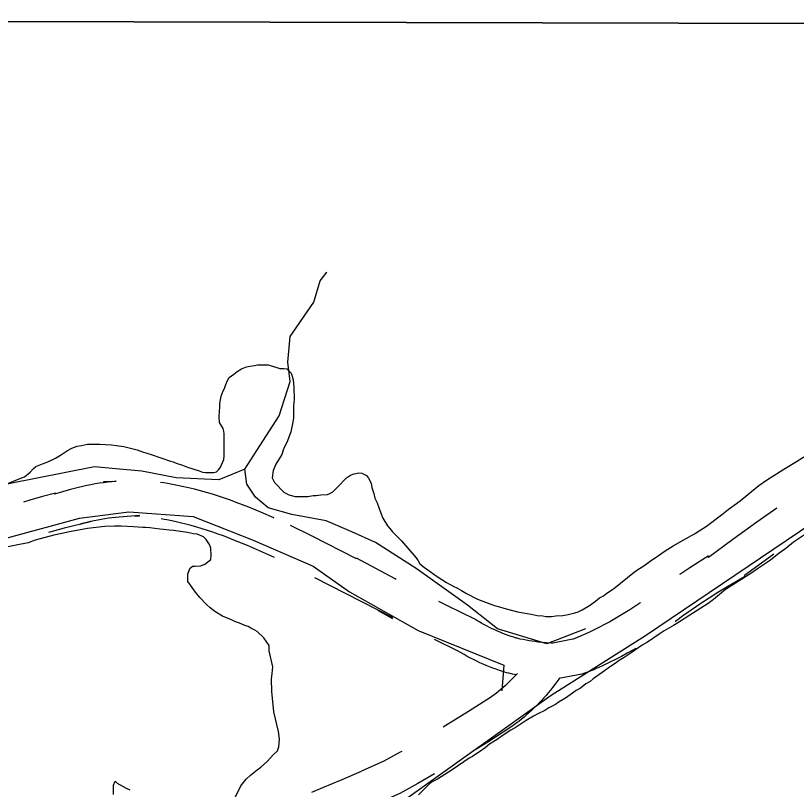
# Model space of a CAD drawing. Extents: x 3172231 to 3210228, y 940198 to 965780.
# Drawn here: x 3178492 to 3179143, y 963274 to 963919 of the extents above; entities that cross this region are included whole.
import ezdxf

# ---------------------------------------------------------------- set-up
doc = ezdxf.new("R2010")
doc.units = 0
for name, color, linetype in [('V-GRID-FRAM', 7, 'Continuous'), ('V-ROAD-CNTR', 7, 'Continuous'), ('V-SITE-VEGE', 7, 'Continuous'), ('V-TOPO-SHOR', 7, 'Continuous')]:
    doc.layers.add(name, color=color, linetype=linetype)

msp = doc.modelspace()

# ---------------------------------------------------------------- linework, layer by layer
at = {"layer": 'V-GRID-FRAM'}
msp.add_lwpolyline([(3176539.592, 963919.479), (3207827.662, 963842.116), (3207790.623, 945652.442), (3176486.679, 945729.845), (3176539.592, 963919.479)], dxfattribs=at)
at = {"layer": 'V-ROAD-CNTR'}
for points in [[(3178572.775, 963530.89), (3178565.075, 963530.43), (3178565.075, 963530.213), (3178575.575, 963531.003), (3178572.076, 963530.678), (3178568.582, 963530.293), (3178565.096, 963529.846), (3178561.617, 963529.339), (3178558.147, 963528.77), (3178554.691, 963528.142), (3178551.247, 963527.454), (3178547.813, 963526.707), (3178544.391, 963525.898), (3178540.986, 963525.031), (3178537.607, 963524.107), (3178524.353, 963520.26), (3178524.353, 963520.798), (3178525.14, 963520.988), (3178514.376, 963518.183), (3178503.66, 963515.191), (3178498.395, 963513.62)], [(3178706.635, 963500.833), (3178707.226, 963500.567), (3178696.788, 963505.041), (3178686.274, 963509.332), (3178675.723, 963513.427), (3178671.043, 963515.175), (3178666.102, 963516.923), (3178661.127, 963518.587), (3178656.121, 963520.164), (3178651.094, 963521.651), (3178646.038, 963523.052), (3178640.958, 963524.362), (3178635.861, 963525.585), (3178630.755, 963526.716), (3178626.801, 963527.527), (3178624.158, 963528.101), (3178621.293, 963528.671), (3178618.415, 963529.193), (3178615.53, 963529.663), (3178612.687, 963530.077)], [(3179126.671, 963508.557), (3179109.807, 963496.842), (3179089.949, 963482.538), (3179069.694, 963467.485), (3179069.694, 963468.57), (3179069.42, 963468.41), (3179061.658, 963463.709), (3179053.982, 963458.875), (3179046.389, 963453.908), (3179045.45, 963453.27)], [(3178590.949, 963501.922), (3178595.075, 963502.168), (3178595.075, 963502.385), (3178578.087, 963501.107), (3178575.106, 963500.83), (3178572.134, 963500.503), (3178569.168, 963500.122), (3178566.209, 963499.691), (3178563.255, 963499.206), (3178560.309, 963498.672), (3178557.377, 963498.086), (3178554.453, 963497.449), (3178551.543, 963496.762), (3178548.644, 963496.023), (3178545.743, 963495.231), (3178554.353, 963497.73), (3178554.353, 963497.192), (3178532.452, 963491.892), (3178522.194, 963489.219), (3178519.253, 963488.397)], [(3178707.697, 963467.463), (3178695.166, 963473.097), (3178685.21, 963477.363), (3178675.178, 963481.458), (3178665.045, 963485.391), (3178660.791, 963486.981), (3178656.34, 963488.555), (3178651.863, 963490.053), (3178647.361, 963491.47), (3178642.832, 963492.809), (3178638.284, 963494.07), (3178633.712, 963495.25), (3178629.119, 963496.351), (3178624.497, 963497.374), (3178620.603, 963498.173), (3178618.044, 963498.729), (3178615.687, 963499.199), (3178613.325, 963499.627), (3178613.323, 963499.627)], [(3178809.235, 963449.028), (3178808.173, 963449.586), (3178776.069, 963466.976), (3178776.069, 963466.315), (3178739.083, 963485.237), (3178721.099, 963494.171)], [(3179124.003, 963470.095), (3179107.665, 963458.326), (3179099.694, 963452.403), (3179099.694, 963451.318), (3179084.736, 963442.614), (3179077.424, 963438.185), (3179070.188, 963433.627), (3179063.035, 963428.948), (3179055.964, 963424.141), (3179048.976, 963419.214), (3179042.078, 963414.165), (3179041.883, 963414.017)], [(3178805.554, 963417.069), (3178794.047, 963423.12), (3178806.069, 963416.608), (3178806.069, 963417.269), (3178741.379, 963450.365)], [(3178937.452, 963395.96), (3178927.371, 963396.939), (3178924.945, 963397.238), (3178922.459, 963397.591), (3178919.979, 963397.985), (3178917.505, 963398.425), (3178915.035, 963398.906), (3178912.579, 963399.431), (3178910.1, 963400.004), (3178909.181, 963400.23), (3178907.188, 963400.849), (3178904.893, 963401.607), (3178902.609, 963402.403), (3178900.346, 963403.236), (3178898.095, 963404.111), (3178895.857, 963405.023), (3178893.638, 963405.973), (3178891.435, 963406.961), (3178889.256, 963407.985), (3178887.083, 963409.053), (3178884.931, 963410.155), (3178882.807, 963411.29), (3178880.696, 963412.467), (3178878.604, 963413.679), (3178876.512, 963414.94), (3178874.757, 963416.029), (3178851.832, 963427.102), (3178844.769, 963430.664)], [(3179012.877, 963429.81), (3179012.207, 963429.335), (3179008.161, 963426.568), (3179004.062, 963423.87), (3178999.921, 963421.244), (3178995.735, 963418.691), (3178991.5, 963416.208), (3178987.229, 963413.801), (3178982.916, 963411.469), (3178978.56, 963409.209), (3178974.168, 963407.024), (3178969.741, 963404.919), (3178965.226, 963402.867), (3178964.04, 963402.342), (3178962.75, 963401.731), (3178961.74, 963401.274), (3178960.723, 963400.834), (3178959.708, 963400.417), (3178958.666, 963400.01), (3178957.629, 963399.624), (3178956.603, 963399.264), (3178956.368, 963399.187), (3178939.838, 963396.047), (3178938.776, 963396.076), (3178937.381, 963396.131)], [(3178909.027, 963369.513), (3178906.065, 963370.145), (3178903.142, 963370.822), (3178901.145, 963371.312), (3178898.034, 963372.279), (3178895.253, 963373.197), (3178892.487, 963374.161), (3178889.732, 963375.176), (3178887.003, 963376.235), (3178884.289, 963377.341), (3178881.592, 963378.497), (3178878.917, 963379.697), (3178876.26, 963380.945), (3178873.631, 963382.237), (3178871.025, 963383.571), (3178868.433, 963384.956), (3178865.872, 963386.383), (3178863.338, 963387.851), (3178860.852, 963389.35), (3178860.279, 963389.707), (3178841.199, 963398.922)], [(3179008.936, 963391.655), (3179006.454, 963390.2), (3179001.731, 963387.537), (3178996.96, 963384.957), (3178992.148, 963382.461), (3178987.292, 963380.046), (3178982.391, 963377.715), (3178977.506, 963375.495), (3178976.538, 963375.066), (3178975.354, 963374.505), (3178973.874, 963373.836), (3178972.379, 963373.19), (3178970.864, 963372.567), (3178969.358, 963371.98), (3178967.831, 963371.41), (3178966.277, 963370.866), (3178963.914, 963370.083), (3178944.805, 963366.454)], [(3178910.206, 963370.669), (3178909.953, 963370.383), (3178908.364, 963368.651), (3178906.746, 963366.946), (3178905.102, 963365.273), (3178903.431, 963363.632), (3178901.723, 963362.011), (3178899.993, 963360.425), (3178898.235, 963358.87), (3178896.453, 963357.347), (3178894.643, 963355.857), (3178892.8, 963354.391), (3178890.941, 963352.962), (3178889.043, 963351.558), (3178887.856, 963350.707), (3178869.468, 963338.889), (3178850.665, 963327.255), (3178848.277, 963325.833)], [(3178945.473, 963367.087), (3178943.119, 963363.728), (3178941.37, 963361.365), (3178939.621, 963359.091), (3178937.835, 963356.844), (3178936.007, 963354.631), (3178934.144, 963352.449), (3178932.239, 963350.299), (3178930.302, 963348.185), (3178928.328, 963346.106), (3178926.314, 963344.055), (3178924.265, 963342.044), (3178922.185, 963340.071), (3178920.069, 963338.131), (3178917.919, 963336.23), (3178915.737, 963334.365), (3178913.519, 963332.537), (3178911.278, 963330.755), (3178909.001, 963329.006), (3178906.705, 963327.308), (3178904.718, 963325.883), (3178885.472, 963313.513), (3178875.542, 963307.369)], [(3178813.725, 963305.684), (3178812.46, 963304.96), (3178798.909, 963297.473), (3178780.132, 963289.106)], [(3178738.853, 963271.774), (3178747.865, 963275.44), (3178764.097, 963282.204), (3178780.305, 963289.182)], [(3178841.211, 963286.845), (3178827.164, 963278.81), (3178812.293, 963270.593), (3178797.668, 963264.077)]]:
    msp.add_lwpolyline(points, dxfattribs=at)
at = {"layer": 'V-SITE-VEGE'}
for p, q in [((3179645.434, 963911.799), (3177730.448, 963916.534)), ((3178676.542, 963622.526), (3178680.194, 963624.824)), ((3178680.194, 963624.824), (3178684.304, 963626.438)), ((3178684.304, 963626.438), (3178687.505, 963627.136)), ((3178687.505, 963627.136), (3178690.934, 963627.603)), ((3178690.934, 963627.603), (3178693.447, 963628.07)), ((3178693.447, 963628.07), (3178702.366, 963628.099)), ((3178702.366, 963628.099), (3178704.426, 963627.648)), ((3178704.426, 963627.648), (3178712.208, 963625.158)), ((3178712.208, 963625.158), (3178715.409, 963625.17)), ((3178715.409, 963625.17), (3178717.926, 963624.949)), ((3178717.926, 963624.949), (3178719.991, 963622.897)), ((3178668.567, 963614.953), (3178669.927, 963617.701)), ((3178669.927, 963617.701), (3178673.806, 963620.231)), ((3178673.806, 963620.231), (3178676.542, 963622.526)), ((3178719.991, 963622.897), (3178721.598, 963621.074)), ((3178721.598, 963621.074), (3178722.52, 963618.791)), ((3178722.52, 963618.791), (3178723.216, 963615.592)), ((3178666.071, 963608.543), (3178667.204, 963611.748)), ((3178667.204, 963611.748), (3178668.567, 963614.953)), ((3178723.216, 963615.592), (3178723.923, 963609.649)), ((3178663.12, 963602.128), (3178664.934, 963606.48)), ((3178664.934, 963606.48), (3178666.071, 963608.543)), ((3178723.923, 963609.649), (3178723.956, 963599.587)), ((3178662.225, 963595.949), (3178663.12, 963602.128)), ((3178723.956, 963599.587), (3178723.517, 963593.867)), ((3178661.787, 963590.004), (3178662.235, 963592.294)), ((3178662.235, 963592.294), (3178662.225, 963595.949)), ((3178723.517, 963593.867), (3178723.548, 963584.034)), ((3178661.576, 963584.515), (3178661.787, 963590.004)), ((3178661.819, 963580.172), (3178661.576, 963584.515)), ((3178664.809, 963574.923), (3178661.819, 963580.172)), ((3178723.104, 963580.374), (3178721.301, 963572.135)), ((3178723.548, 963584.034), (3178723.104, 963580.374)), ((3178665.502, 963572.866), (3178664.809, 963574.923)), ((3178665.737, 963570.581), (3178665.502, 963572.866)), ((3178721.301, 963572.135), (3178719.489, 963567.099)), ((3178665.799, 963552.286), (3178665.737, 963570.581)), ((3178719.489, 963567.099), (3178717.9, 963563.435)), ((3178538.632, 963558.727), (3178543.201, 963560.343)), ((3178543.201, 963560.343), (3178546.859, 963560.812)), ((3178546.859, 963560.812), (3178551.885, 963561.971)), ((3178551.885, 963561.971), (3178561.947, 963562.006)), ((3178561.947, 963562.006), (3178566.749, 963561.564)), ((3178566.749, 963561.564), (3178571.781, 963561.353)), ((3178571.781, 963561.353), (3178575.9, 963560.908)), ((3178575.9, 963560.908), (3178582.076, 963560.013)), ((3178582.076, 963560.013), (3178593.062, 963557.306)), ((3178715.856, 963559.313), (3178714.949, 963557.021)), ((3178717.9, 963563.435), (3178715.856, 963559.313)), ((3178525.169, 963550.222), (3178529.277, 963552.751)), ((3178529.277, 963552.751), (3178535.21, 963556.657)), ((3178535.21, 963556.657), (3178538.632, 963558.727)), ((3178593.062, 963557.306), (3178597.641, 963555.491)), ((3178597.641, 963555.491), (3178604.967, 963553.458)), ((3178604.967, 963553.458), (3178620.992, 963547.793)), ((3178713.816, 963553.359), (3178708.813, 963545.339)), ((3178714.949, 963557.021), (3178713.816, 963553.359)), ((3179142.837, 963547.459), (3179153.563, 963554.125)), ((3178514.208, 963545.612), (3178518.775, 963547.228)), ((3178518.775, 963547.228), (3178525.169, 963550.222)), ((3178620.992, 963547.793), (3178623.28, 963547.344)), ((3178623.28, 963547.344), (3178625.799, 963546.212)), ((3178625.799, 963546.212), (3178631.067, 963544.397)), ((3178662.628, 963542.898), (3178665.579, 963549.312)), ((3178665.579, 963549.312), (3178665.799, 963552.286)), ((3179132.337, 963541.249), (3179142.837, 963547.459)), ((3178503.939, 963538.716), (3178506.673, 963541.7)), ((3178506.673, 963541.7), (3178508.729, 963543.308)), ((3178508.729, 963543.308), (3178514.208, 963545.612)), ((3178631.067, 963544.397), (3178635.187, 963542.812)), ((3178635.187, 963542.812), (3178644.802, 963539.64)), ((3178644.802, 963539.64), (3178647.551, 963538.505)), ((3178659.442, 963539.003), (3178661.262, 963540.838)), ((3178661.262, 963540.838), (3178662.628, 963542.898)), ((3178706.544, 963540.072), (3178705.649, 963533.895)), ((3178708.813, 963545.339), (3178706.544, 963540.072)), ((3179117.96, 963532.056), (3179132.337, 963541.249)), ((3178483.848, 963528.589), (3178494.811, 963532.971)), ((3178494.811, 963532.971), (3178499.151, 963534.585)), ((3178499.151, 963534.585), (3178503.939, 963538.716)), ((3178647.551, 963538.505), (3178650.066, 963538.286)), ((3178650.066, 963538.286), (3178657.154, 963538.308)), ((3178657.154, 963538.308), (3178659.442, 963539.003)), ((3178705.649, 963533.895), (3178707.721, 963530.014)), ((3178760.101, 963526.072), (3178767.85, 963533.873)), ((3178767.85, 963533.873), (3178771.043, 963536.168)), ((3178771.043, 963536.168), (3178774.013, 963537.321)), ((3178774.013, 963537.321), (3178777.898, 963538.022)), ((3178777.898, 963538.022), (3178780.642, 963537.799)), ((3178780.642, 963537.799), (3178784.54, 963535.757)), ((3178784.54, 963535.757), (3178786.145, 963533.475)), ((3178786.145, 963533.475), (3178788.218, 963529.365)), ((3178707.721, 963530.014), (3178710.244, 963527.507)), ((3178710.244, 963527.507), (3178713.458, 963523.86)), ((3178788.218, 963529.365), (3178788.914, 963525.937)), ((3179102.221, 963520.112), (3179111.574, 963527.46)), ((3179111.574, 963527.46), (3179117.96, 963532.056)), ((3178713.458, 963523.86), (3178715.522, 963521.808)), ((3178715.522, 963521.808), (3178719.645, 963519.764)), ((3178746.402, 963519.623), (3178751.888, 963520.098)), ((3178751.888, 963520.098), (3178753.945, 963520.792)), ((3178753.945, 963520.792), (3178756.453, 963522.17)), ((3178756.453, 963522.17), (3178758.051, 963523.778)), ((3178758.051, 963523.778), (3178760.101, 963526.072)), ((3178788.914, 963525.937), (3178790.53, 963520.681)), ((3178790.53, 963520.681), (3178791.46, 963516.798)), ((3179095.838, 963514.83), (3179102.221, 963520.112)), ((3178719.645, 963519.764), (3178724.91, 963518.408)), ((3178724.91, 963518.408), (3178735.429, 963518.443)), ((3178735.429, 963518.443), (3178740, 963519.143)), ((3178740, 963519.143), (3178742.515, 963519.154)), ((3178742.515, 963519.154), (3178746.402, 963519.623)), ((3178791.46, 963516.798), (3178793.303, 963512.917)), ((3179086.028, 963507.482), (3179095.838, 963514.83)), ((3178793.303, 963512.917), (3178796.072, 963505.151)), ((3179080.326, 963502.888), (3179086.028, 963507.482)), ((3178796.072, 963505.151), (3178797.917, 963500.355)), ((3178797.917, 963500.355), (3178801.827, 963493.736)), ((3179068.007, 963493.472), (3179080.326, 963502.888)), ((3178801.827, 963493.736), (3178803.893, 963491.686)), ((3178803.893, 963491.686), (3178806.189, 963488.95)), ((3178806.189, 963488.95), (3178808.71, 963486.441)), ((3179048.379, 963481.972), (3179057.966, 963487.264)), ((3179057.966, 963487.264), (3179061.847, 963489.564)), ((3179061.847, 963489.564), (3179068.007, 963493.472)), ((3178808.71, 963486.441), (3178813.529, 963481.198)), ((3178813.529, 963481.198), (3178825.926, 963467.061)), ((3179040.165, 963477.147), (3179048.379, 963481.972)), ((3179033.546, 963473.006), (3179040.165, 963477.147)), ((3179025.104, 963467.032), (3179033.546, 963473.006)), ((3178825.926, 963467.061), (3178827.533, 963464.779)), ((3178827.533, 963464.779), (3178828.914, 963462.268)), ((3178828.914, 963462.268), (3178832.813, 963459.08)), ((3179015.521, 963460.597), (3179021.911, 963465.193)), ((3179021.911, 963465.193), (3179025.104, 963467.032)), ((3178832.813, 963459.08), (3178835.563, 963457.032)), ((3178835.563, 963457.032), (3178842.439, 963452.252)), ((3179006.393, 963454.394), (3179010.502, 963457.38)), ((3179010.502, 963457.38), (3179015.521, 963460.597)), ((3178842.439, 963452.252), (3178847.249, 963449.065)), ((3178847.249, 963449.065), (3178851.149, 963446.562)), ((3178991.797, 963442.454), (3179006.393, 963454.394)), ((3178851.149, 963446.562), (3178857.104, 963443.152)), ((3178857.104, 963443.152), (3178859.853, 963442.016)), ((3178859.853, 963442.016), (3178863.519, 963439.972)), ((3178988.604, 963440.156), (3178991.797, 963442.454)), ((3178863.519, 963439.972), (3178867.643, 963437.469)), ((3178867.643, 963437.469), (3178877.033, 963432.699)), ((3178978.563, 963433.719), (3178981.987, 963435.56)), ((3178981.987, 963435.56), (3178984.725, 963437.629)), ((3178984.725, 963437.629), (3178988.604, 963440.156)), ((3178877.033, 963432.699), (3178888.025, 963428.39)), ((3178970.353, 963427.52), (3178975.372, 963430.967)), ((3178975.372, 963430.967), (3178978.563, 963433.719)), ((3178888.025, 963428.39), (3178891.001, 963427.485)), ((3178891.001, 963427.485), (3178895.353, 963426.357)), ((3178895.353, 963426.357), (3178898.783, 963425.224)), ((3178898.783, 963425.224), (3178910.227, 963422.062)), ((3178958.024, 963421.304), (3178960.993, 963422.228)), ((3178960.993, 963422.228), (3178964.19, 963423.84)), ((3178964.19, 963423.84), (3178970.353, 963427.52)), ((3178910.227, 963422.062), (3178921.668, 963420.27)), ((3178921.668, 963420.27), (3178926.702, 963419.142)), ((3178926.702, 963419.142), (3178931.506, 963418.701)), ((3178931.506, 963418.701), (3178934.023, 963418.253)), ((3178934.023, 963418.253), (3178938.596, 963418.267)), ((3178938.596, 963418.267), (3178942.254, 963418.736)), ((3178942.254, 963418.736), (3178948.197, 963418.986)), ((3178948.197, 963418.986), (3178952.539, 963419.914)), ((3178952.539, 963419.914), (3178958.024, 963421.304))]:
    msp.add_line(p, q, dxfattribs=at)
for points in [[(3178687.999, 963408.521), (3178685.705, 963409.887), (3178682.959, 963410.792), (3178679.981, 963412.154), (3178674.716, 963413.966), (3178671.967, 963415.326), (3178664.41, 963418.505), (3178657.996, 963422.371), (3178654.098, 963425.331), (3178650.885, 963428.294), (3178645.378, 963433.992), (3178641.706, 963438.554), (3178637.571, 963444.256), (3178635.503, 963447.451), (3178635.482, 963453.396), (3178637.067, 963458.205), (3178639.347, 963460.269), (3178641.634, 963460.278), (3178646.207, 963460.521), (3178649.632, 963461.906), (3178654.649, 963465.809), (3178654.868, 963469.01), (3178654.619, 963475.185), (3178653.466, 963478.384), (3178650.709, 963482.49), (3178648.413, 963484.542), (3178643.148, 963486.809), (3178640.174, 963487.258), (3178635.138, 963488.384), (3178631.249, 963488.829), (3178623.471, 963489.947), (3178619.811, 963490.162), (3178615.006, 963490.832), (3178612.032, 963491.053), (3178603.797, 963492.167), (3178600.138, 963492.382), (3178597.85, 963492.378), (3178590.074, 963493.037), (3178579.781, 963493.689), (3178574.292, 963493.67), (3178566.29, 963493.187), (3178551.889, 963491.538), (3178536.805, 963488.974), (3178530.405, 963487.584), (3178523.78, 963485.958), (3178508.015, 963481.79), (3178502.305, 963479.713), (3178492.249, 963477.849), (3178485.394, 963476.227)], [(3179150.489, 963486.979), (3179140.57, 963480.11)], [(3179140.57, 963480.11), (3179134.148, 963474.95), (3179128.604, 963470.942), (3179121.305, 963465.209), (3179110.514, 963458.062), (3179105.557, 963454.625), (3179083.687, 963440.617), (3179073.756, 963432.3), (3179069.38, 963429.15), (3179060.049, 963423.147), (3179053.927, 963419.432), (3179045.469, 963413.712), (3179040.513, 963410.567), (3179032.647, 963406.29), (3179028.563, 963403.427), (3179018.649, 963396.849), (3179014.274, 963394.281), (3179010.774, 963391.702), (3179004.943, 963387.985), (3178999.109, 963383.979), (3178995.027, 963381.407), (3178991.818, 963379.117), (3178987.734, 963376.545), (3178981.023, 963371.388), (3178973.439, 963366.238), (3178970.809, 963363.942), (3178967.313, 963361.945), (3178962.933, 963358.504), (3178959.148, 963356.51), (3178954.186, 963352.786), (3178950.395, 963350.212), (3178945.148, 963347.07), (3178941.939, 963344.779), (3178936.405, 963341.93), (3178933.198, 963339.931), (3178927.373, 963337.082), (3178923.589, 963335.087), (3178917.465, 963331.374), (3178909.302, 963325.939), (3178904.638, 963323.373), (3178897.64, 963318.8), (3178893.262, 963315.648), (3178886.849, 963311.648), (3178883.345, 963308.781), (3178878.678, 963305.344), (3178876.345, 963303.915), (3178872.843, 963301.338), (3178869.931, 963299.913), (3178855.927, 963290.183), (3178843.684, 963282.466), (3178838.734, 963279.902), (3178836.692, 963278.473), (3178827.623, 963269.568)], [(3178674.744, 963266.697), (3178679.512, 963277.002), (3178684.069, 963282.505), (3178687.716, 963285.72), (3178693.191, 963290.312), (3178696.383, 963292.61), (3178701.856, 963297.429), (3178706.642, 963302.705), (3178710.289, 963306.147), (3178711.422, 963309.352), (3178711.856, 963315.986), (3178711.147, 963322.156), (3178707.209, 963338.608), (3178705.55, 963355.754), (3178705.061, 963365.816), (3178705.73, 963370.618), (3178706.171, 963376.338), (3178703.381, 963389.591), (3178703.138, 963393.937), (3178698.771, 963400.324), (3178693.266, 963405.795), (3178691.433, 963406.931), (3178687.999, 963408.521)], [(3178573.432, 963269.793), (3178573.415, 963274.364), (3178573.405, 963277.567), (3178574.765, 963280.775), (3178576.598, 963279.179), (3178583.932, 963275.087), (3178587.139, 963273.498)]]:
    msp.add_lwpolyline(points, dxfattribs=at)
at = {"layer": 'V-TOPO-SHOR'}
for points in [[(3178967.057, 963407.874), (3178934.815, 963395.427), (3178893.688, 963408.055), (3178868.684, 963427.801), (3178825.812, 963458.329), (3178791.865, 963479.886), (3178772.203, 963488.882), (3178750.751, 963497.883), (3178722.133, 963503.322), (3178702.462, 963508.739), (3178691.747, 963517.713), (3178684.616, 963528.468), (3178682.857, 963540.999), (3178695.432, 963560.652), (3178711.6, 963585.665), (3178720.618, 963614.274), (3178718.868, 963630.384), (3178720.711, 963651.853), (3178740.466, 963680.436), (3178745.878, 963698.318), (3178751.265, 963705.462), (3178751.265, 963705.462)], [(3178811.009, 963261.522), (3178938.288, 963352.471), (3179017.149, 963402.381), (3179241.21, 963553.934)], [(3178682.857, 963540.999), (3178661.362, 963532.104), (3178625.576, 963533.982), (3178596.958, 963539.421), (3178575.489, 963541.264), (3178557.598, 963543.098), (3178485.984, 963528.959), (3178448.374, 963516.525), (3178430.453, 963505.833), (3178410.742, 963495.145), (3178398.193, 963486.228), (3178346.276, 963477.409), (3178258.592, 963477.626), (3178212.092, 963488.478), (3178181.68, 963492.132), (3178154.842, 963493.988), (3178131.57, 963490.467), (3178009.872, 963485.399), (3177848.784, 963471.481), (3177773.591, 963457.351), (3177730.648, 963459.247), (3177700.222, 963457.533)], [(3177564.222, 963457.869), (3177655.405, 963425.433), (3177725.173, 963416.313), (3177807.493, 963417.899), (3177873.722, 963424.893), (3177927.424, 963431.918), (3177981.126, 963438.943), (3178007.977, 963442.456), (3178120.718, 963443.967), (3178238.819, 963441.885), (3178319.332, 963436.318), (3178369.451, 963441.562), (3178417.802, 963455.758), (3178485.873, 963484.222), (3178544.966, 963500.181), (3178586.137, 963505.448), (3178639.813, 963501.736), (3178689.869, 963481.928), (3178739.922, 963460.33), (3178770.29, 963438.782), (3178827.473, 963406.429), (3178898.981, 963377.621), (3178897.139, 963356.151)]]:
    msp.add_lwpolyline(points, dxfattribs=at)

doc.saveas('drawing.dxf')
